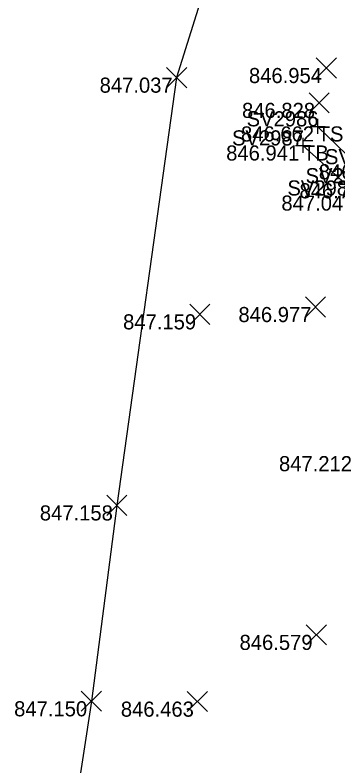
# Model space of a CAD drawing. Extents: x 2228183 to 2230895, y 679226 to 682223.
# Drawn here: x 2228231.24 to 2228252.61, y 680625.35 to 680675.06 of the extents above; entities that cross this region are included whole.
import ezdxf

# ---------------------------------------------------------------- set-up
doc = ezdxf.new("R2010")
doc.units = 0
for name, color, linetype in [('SC_Scratch1', 7, 'Continuous'), ('SV_P_Control_Cells_Set', 7, 'Continuous'), ('SV_X_Random_Point', 7, 'Continuous'), ('SV_X_Shot_Marker', 7, 'Continuous'), ('SV_X_Terrain_Boundary', 7, 'Continuous'), ('SV_X_Text_Comment', 7, 'Continuous'), ('SV_X_Toe_of_Slope', 7, 'Continuous'), ('SV_X_Top_of_Bank', 7, 'Continuous')]:
    doc.layers.add(name, color=color, linetype=linetype)

msp = doc.modelspace()

# ---------------------------------------------------------------- linework, layer by layer
at = {"layer": 'SV_X_Random_Point'}
for p, q in [((2228251.175, 680670.886), (2228252.509, 680672.221)), ((2228251.175, 680672.221), (2228252.509, 680670.886)), ((2228241.265, 680670.249), (2228242.599, 680671.584)), ((2228241.265, 680671.584), (2228242.599, 680670.249)), ((2228250.695, 680668.577), (2228252.029, 680669.912)), ((2228250.695, 680669.912), (2228252.029, 680668.577)), ((2228250.453, 680655.064), (2228251.787, 680656.399)), ((2228250.453, 680656.399), (2228251.787, 680655.064)), ((2228242.805, 680654.582), (2228244.139, 680655.917)), ((2228242.805, 680655.917), (2228244.139, 680654.582)), ((2228237.311, 680641.933), (2228238.645, 680643.268)), ((2228237.311, 680643.268), (2228238.645, 680641.933)), ((2228250.515, 680633.363), (2228251.849, 680634.698)), ((2228250.515, 680634.698), (2228251.849, 680633.363)), ((2228235.624, 680628.969), (2228236.958, 680630.304)), ((2228235.624, 680630.304), (2228236.958, 680628.969)), ((2228242.638, 680628.945), (2228243.972, 680630.28)), ((2228242.638, 680630.28), (2228243.972, 680628.945))]:
    msp.add_line(p, q, dxfattribs=at)
at = {"layer": 'SV_X_Shot_Marker'}
for p, q in [((2228251.267, 680668.187), (2228251.267, 680667.187)), ((2228250.767, 680667.687), (2228251.767, 680667.687)), ((2228251.267, 680667.687), (2228251.267, 680667.687)), ((2228250.294, 680666.925), (2228250.294, 680665.925)), ((2228249.794, 680666.425), (2228250.794, 680666.425)), ((2228250.294, 680666.425), (2228250.294, 680666.425))]:
    msp.add_line(p, q, dxfattribs=at)
at = {"layer": 'SV_X_Terrain_Boundary'}
msp.add_lwpolyline([(2228251.505, 680701.467), (2228241.932, 680670.916), (2228237.978, 680642.6), (2228236.291, 680629.636), (2228234.22, 680616.116)], dxfattribs=at)
at = {"layer": 'SV_X_Toe_of_Slope'}
msp.add_lwpolyline([(2228251.267, 680667.687), (2228255.149, 680663.923), (2228258.499, 680660.28), (2228262.065, 680658.158), (2228265.069, 680657.103), (2228267.428, 680655.437), (2228269.483, 680653.312), (2228270.371, 680652.368), (2228272.604, 680647.328), (2228273.515, 680641.505), (2228275.054, 680637.246), (2228276.326, 680633.7), (2228277.096, 680630.312), (2228277.073, 680626.606), (2228276.119, 680623.113)], dxfattribs=at)
at = {"layer": 'SV_X_Top_of_Bank'}
msp.add_lwpolyline([(2228250.294, 680666.425), (2228253.963, 680663.111), (2228257.74, 680659.676), (2228261.188, 680657.015), (2228264.635, 680656.134), (2228266.851, 680654.84), (2228268.98, 680652.899), (2228271.065, 680646.966), (2228272.926, 680641.237), (2228274.458, 680636.91), (2228275.756, 680633.529), (2228275.923, 680629.809), (2228276.449, 680626.647), (2228275.536, 680623.225), (2228275.317, 680622.149), (2228274.643, 680621.896), (2228273.31, 680622.82), (2228272.512, 680623.797)], dxfattribs=at)

# ---------------------------------------------------------------- texts
at = {"layer": 'SC_Scratch1'}
for s, p in [('846.954', (2228246.72, 680670.553)), ('847.037', (2228236.836, 680669.916)), ('846.828', (2228246.262, 680668.244)), ('846.662', (2228246.194, 680666.687)), ('846.941', (2228245.212, 680665.425)), ('846.762', (2228251.345, 680664.182)), ('846.791', (2228250.067, 680662.923)), ('847.047', (2228248.867, 680662.111)), ('846.977', (2228246.024, 680654.731)), ('847.159', (2228238.388, 680654.249)), ('847.212', (2228248.708, 680644.862)), ('847.158', (2228232.878, 680641.6)), ('846.579', (2228246.098, 680633.03)), ('847.150', (2228231.177, 680628.636)), ('846.463', (2228238.241, 680628.612))]:
    msp.add_text(s, height=1, dxfattribs=at).set_placement(p)
at = {"layer": 'SV_P_Control_Cells_Set'}
for s, p in [('SV2986', (2228246.565, 680667.687)), ('SV2987', (2228245.6, 680666.425)), ('SV2955', (2228251.749, 680665.182)), ('SV2989', (2228250.467, 680663.923)), ('SV2988', (2228249.264, 680663.111))]:
    msp.add_text(s, height=1, dxfattribs=at).set_placement(p)
at = {"layer": 'SV_X_Text_Comment'}
for s, p in [('TSL', (2228251.267, 680666.687)), ('TB', (2228250.294, 680665.425))]:
    msp.add_text(s, height=1, dxfattribs=at).set_placement(p)

doc.saveas('drawing.dxf')
